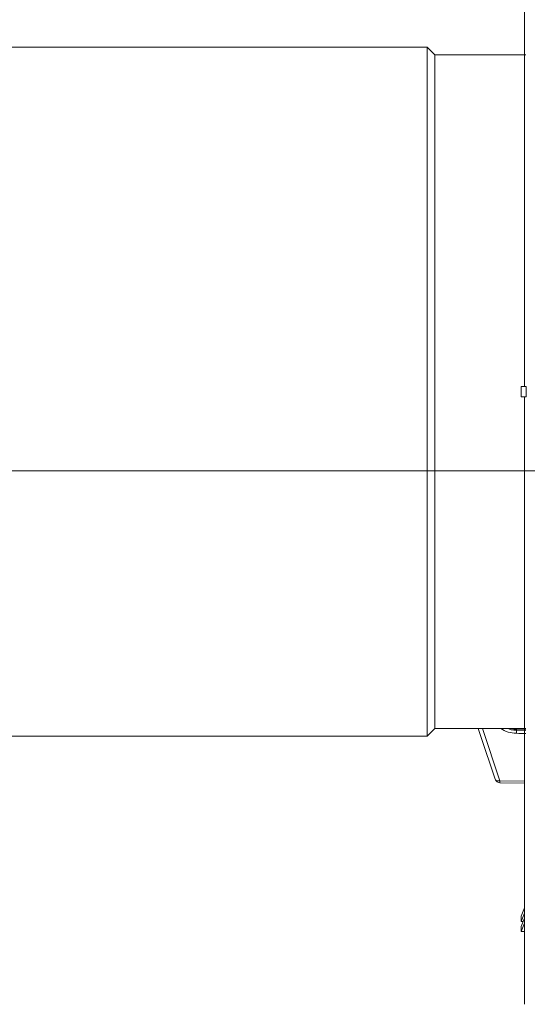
# Model space of a CAD drawing. Header units: millimetres. Extents: x 0 to 1118, y 0 to 864.
# Tile 472 of 512: x 741 to 766, y 593 to 642. Entities that reach past the tile are written whole.
import ezdxf

# ---------------------------------------------------------------- set-up
doc = ezdxf.new("R2010")
doc.units = ezdxf.units.MM
doc.styles.add('SLDTEXTSTYLE0', font='TXT', dxfattribs={"width": 0.605})
doc.dimstyles.new('SLDDIMSTYLE4', dxfattribs={"dimtxt": 3.175, "dimasz": 3.302, "dimexe": 0, "dimexo": 0.0625, "dimgap": 0.79375, "dimtad": 0, "dimtih": 1, "dimtoh": 1, "dimlfac": 4, "dimrnd": 1e-09, "dimzin": 4, "dimdsep": 46, "dimtxsty": 'SLDTEXTSTYLE0', "dimsah": 1, "dimcen": 0.09, "dimadec": 0, "dimazin": 1, "dimtfac": 1, "dimtofl": 0, "dimtmove": 0, "dimatfit": 3, "dimfxl": 1, "dimfrac": 2, "dimtolj": 1, "dimtzin": 12, "dimarcsym": 0})
doc.dimstyles.new('SLDDIMSTYLE8', dxfattribs={"dimtxt": 3.175, "dimasz": 3.302, "dimexe": 0, "dimexo": 0.0625, "dimgap": 0.79375, "dimtad": 0, "dimtih": 1, "dimtoh": 1, "dimlfac": 4, "dimrnd": 1e-09, "dimzin": 12, "dimdsep": 46, "dimtxsty": 'SLDTEXTSTYLE0', "dimsah": 1, "dimcen": 0.09, "dimadec": 0, "dimazin": 3, "dimtfac": 1, "dimtofl": 0, "dimtmove": 0, "dimatfit": 3, "dimfxl": 1, "dimfrac": 2, "dimtolj": 1, "dimtzin": 12, "dimarcsym": 0})

# ---------------------------------------------------------------- blocks, each defined once
blk = doc.blocks.new('_D_29')
at = {"color": 7, "linetype": 'Continuous', "lineweight": 0}
for p, q in [((874.435, 619.534), (698.437, 619.534)), ((700.037, 619.534), (700.037, 584.47)), ((700.037, 544.534), (700.037, 579.598)), ((794.435, 544.534), (698.437, 544.534))]:
    blk.add_line(p, q, dxfattribs=at)
for points in [[(700.037, 619.534), (699.529, 616.232), (700.545, 616.232)], [(700.037, 544.534), (700.545, 547.836), (699.529, 547.836)]]:
    blk.add_solid(points, dxfattribs=at)
at = {"color": 7, "linetype": 'Continuous', "lineweight": 0, "insert": (698.463, 583.69), "char_height": 3.175, "attachment_point": 1, "style": 'SLDTEXTSTYLE0'}
blk.add_mtext('C', dxfattribs=at)
blk = doc.blocks.new('_D_35')
at = {"color": 7, "linetype": 'Continuous', "lineweight": 0}
for p, q in [((794.435, 677.284), (669.723, 677.284)), ((671.323, 677.284), (671.323, 613.345)), ((671.323, 544.534), (671.323, 608.473)), ((791.287, 544.534), (669.723, 544.534))]:
    blk.add_line(p, q, dxfattribs=at)
for points in [[(671.323, 677.284), (670.815, 673.982), (671.831, 673.982)], [(671.323, 544.534), (671.831, 547.836), (670.815, 547.836)]]:
    blk.add_solid(points, dxfattribs=at)
at = {"color": 7, "linetype": 'Continuous', "lineweight": 0, "insert": (664.653, 612.565), "char_height": 3.175, "attachment_point": 1, "style": 'SLDTEXTSTYLE0'}
blk.add_mtext('531.00', dxfattribs=at)

msp = doc.modelspace()

# ---------------------------------------------------------------- linework, layer by layer
at = {"color": 7, "linetype": 'Continuous', "lineweight": 15}
for p, q in [((761.3872, 640.2819), (730.3372, 640.2819)), ((761.7622, 639.9069), (761.3872, 640.2819)), ((761.3872, 606.5319), (761.3872, 640.2819)), ((766.2246, 639.9069), (761.7622, 639.9069)), ((761.7622, 606.9069), (761.7622, 639.9069)), ((765.9904, 623.6589), (765.9904, 623.1589)), ((766.2362, 623.6589), (765.9904, 623.6589)), ((766.2362, 623.6589), (766.2364, 623.1589)), ((766.2364, 623.1589), (765.9904, 623.1589)), ((730.3372, 606.5319), (761.3872, 606.5319)), ((761.3872, 606.5319), (761.7622, 606.9069)), ((761.7622, 606.9069), (766.2246, 606.9069)), ((766.2246, 606.8704), (765.7663, 606.8784)), ((764.9533, 604.2603), (766.1598, 604.2308)), ((765.9904, 597.7247), (766.1598, 598.1279)), ((766.1598, 597.8706), (765.9904, 597.4675)), ((765.9904, 597.4675), (765.9904, 597.7247)), ((765.9904, 597.2175), (766.1598, 597.6206)), ((766.0955, 597.4675), (765.9904, 597.4675)), ((766.1598, 597.3779), (765.9904, 596.9747)), ((765.9904, 596.9747), (765.9904, 597.2175)), ((766.1598, 596.9747), (765.9904, 596.9747))]:
    msp.add_line(p, q, dxfattribs=at)
at = {"color": 9, "linetype": 'Continuous', "lineweight": 0}
for p, q in [((764.1038, 606.9069), (764.955, 604.3595)), ((765.6705, 606.8882), (766.2246, 606.8748)), ((765.7641, 606.8273), (765.7641, 606.6778)), ((766.2246, 606.8193), (765.7641, 606.8273)), ((764.955, 604.3595), (766.1598, 604.33))]:
    msp.add_line(p, q, dxfattribs=at)
at = {"color": 7, "linetype": 'Continuous', "lineweight": 15, "flags": 128}
msp.add_lwpolyline([(763.8948, 606.9069), (764.0067, 606.5721), (764.7223, 604.4306)], dxfattribs=at)
at = {"color": 9, "linetype": 'Continuous', "lineweight": 0, "flags": 128}
msp.add_lwpolyline([(764.7223, 604.4306), (764.7224, 604.4304), (764.7357, 604.4055), (764.7575, 604.3845), (764.7869, 604.3682), (764.8228, 604.3572), (764.8638, 604.3521), (764.9085, 604.3528), (764.955, 604.3595)], dxfattribs=at)
at = {"color": 9, "linetype": 'Continuous', "lineweight": 0}
for centre, radius, start, end in [((766.3498, 606.8278), 0.5857, 175.04284, 180.04624), ((770.1565, 604.2174), 5.2034, 178.4359, 179.53285)]:
    msp.add_arc(centre, radius, start, end, dxfattribs=at)
at = {"color": 7, "linetype": 'Continuous', "lineweight": 15}
msp.add_arc((764.9594, 604.5098), 0.25, 198.47844, 268.59526, dxfattribs=at)
msp.add_ellipse((1551.7489, 615.0785), major_axis=(1586.9469, -16.6605), ratio=0.0120767, start_param=4.1943574, end_param=4.1946914, dxfattribs=at)
for points, knots in [([(766.1598, 653.4089), (766.1598, 653.3811), (766.1598, 653.3254), (766.1598, 652.8763), (766.1598, 652.1642), (766.1598, 651.1696), (766.1598, 649.9092), (766.1598, 648.3931), (766.1598, 646.6365), (766.1598, 644.6562), (766.1598, 642.4713), (766.1598, 640.1028), (766.1598, 637.5736), (766.1598, 634.9267), (766.1598, 632.1908), (766.1598, 629.3934), (766.1598, 626.5409), (766.1598, 624.6196), (766.1598, 623.6589)], [0, 0, 0, 0, 0.0628331, 0.1256662, 0.1884993, 0.2513323, 0.3141654, 0.3769985, 0.4398316, 0.5026647, 0.5654978, 0.6283308, 0.6911639, 0.753997, 0.8154977, 0.8769985, 0.9384993, 1, 1, 1, 1]), ([(766.1598, 623.1589), (766.1598, 622.1983), (766.1598, 620.277), (766.1598, 617.4245), (766.1598, 614.6271), (766.1598, 611.8911), (766.1598, 609.2443), (766.1598, 606.715), (766.1598, 604.3465), (766.1598, 602.1616), (766.1598, 600.1813), (766.1598, 598.4248), (766.1598, 596.9087), (766.1598, 595.6482), (766.1598, 594.6536), (766.1598, 593.9415), (766.1598, 593.4925), (766.1598, 593.4368), (766.1598, 593.4089)], [0, 0, 0, 0, 0.0615007, 0.1230015, 0.1845022, 0.246003, 0.3088361, 0.3716692, 0.4345023, 0.4973353, 0.5601684, 0.6230015, 0.6858346, 0.7486677, 0.8115007, 0.8743338, 0.9371669, 1, 1, 1, 1]), ([(765.7641, 606.6778), (765.6224, 606.6901), (765.3417, 606.7144), (765.1084, 606.8432), (764.9928, 606.9069)], [0, 0, 0, 0, 0.50499502, 1, 1, 1, 1]), ([(765.7658, 606.8805), (765.7576, 606.8799), (765.6773, 606.8741), (765.5979, 606.8914), (765.5266, 606.9069)], [0, 0, 0, 0, 0.1017724, 1, 1, 1, 1])]:
    msp.add_open_spline(points, degree=3, knots=knots, dxfattribs=at)
at = {"color": 9, "linetype": 'Continuous', "lineweight": 0}
msp.add_open_spline([(765.7641, 606.8273), (765.6744, 606.8307), (765.529, 606.8363), (765.3984, 606.8873), (765.3484, 606.9069)], degree=3, knots=[0, 0, 0, 0, 0.6171321, 1, 1, 1, 1], dxfattribs=at)

# ---------------------------------------------------------------- dimensions: what is measured, and where the dimension line sits
at = {"color": 7, "linetype": 'Continuous', "lineweight": 0}
dim = msp.add_linear_dim(base=(671.3228, 544.5339), p1=(796.0348, 677.2839), p2=(792.8873, 544.5339), angle=90, dimstyle='SLDDIMSTYLE4', dxfattribs=at)
dim.commit()
dim.dimension.update_dxf_attribs({"geometry": '_D_35', "text_midpoint": (671.3228, 610.9089), "dimtype": 160})
dim = msp.add_linear_dim(base=(700.0372, 544.5339), p1=(876.0348, 619.5339), p2=(796.0348, 544.5339), angle=90, text='C', dimstyle='SLDDIMSTYLE8', dxfattribs=at)
dim.commit()
dim.dimension.update_dxf_attribs({"geometry": '_D_29', "text_midpoint": (700.0372, 582.0339), "dimtype": 160})

doc.saveas('drawing.dxf')
